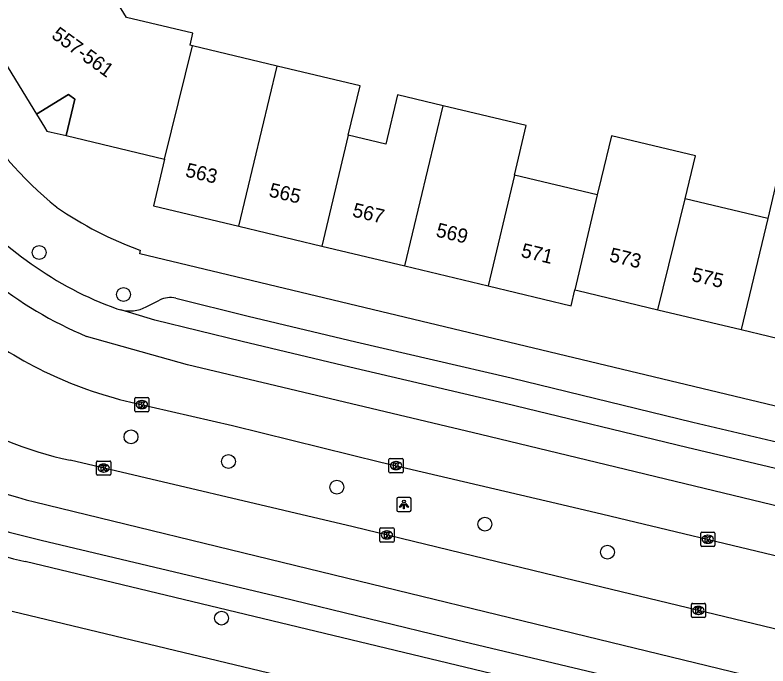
# Model space of a CAD drawing. Extents: x 157767 to 159171, y 387842 to 389425.
# Drawn here: x 158641.5 to 158694.5, y 388136.2 to 388182 of the extents above; entities that cross this region are included whole.
import ezdxf

# ---------------------------------------------------------------- set-up
doc = ezdxf.new("R2010")
doc.units = 0
for name, color, linetype in [('IMGEO_Boom', 7, 'Continuous'), ('IMGEO_Kolk', 7, 'Continuous'), ('IMGEO_Lichtpunt', 7, 'Continuous'), ('IMGEO_Pand', 7, 'Continuous'), ('IMGEO_Pand_nummerreeks', 7, 'Continuous'), ('IMGEO_Pand_overbouw', 7, 'Continuous'), ('IMGEO_Rijbaan_lokaal_gesloten', 7, 'Continuous'), ('IMGEO_Voetpad_open', 7, 'Continuous')]:
    doc.layers.add(name, color=color, linetype=linetype)

msp = doc.modelspace()

# ---------------------------------------------------------------- linework, layer by layer
at = {"layer": 'IMGEO_Boom'}
for centre in [(158643.244, 388165.3), (158649.176, 388162.346), (158649.706, 388152.323), (158656.563, 388150.59), (158664.196, 388148.781), (158674.622, 388146.175), (158683.245, 388144.202), (158656.082, 388139.564)]:
    msp.add_circle(centre, 0.489, dxfattribs=at)
at = {"layer": 'IMGEO_Kolk'}
for p, q in [((158649.966, 388154.165), (158649.966, 388155.017)), ((158650.041, 388155.091), (158650.893, 388155.091)), ((158650.454, 388154.871), (158650.479, 388154.871)), ((158650.967, 388155.017), (158650.967, 388154.165)), ((158650.477, 388154.311), (158650.452, 388154.311)), ((158650.893, 388154.091), (158650.041, 388154.091)), ((158647.282, 388149.695), (158647.282, 388150.547)), ((158647.357, 388150.621), (158648.209, 388150.621)), ((158648.283, 388150.547), (158648.283, 388149.695)), ((158667.864, 388149.871), (158667.864, 388150.723)), ((158667.939, 388150.797), (158668.791, 388150.797)), ((158668.352, 388150.577), (158668.377, 388150.577)), ((158668.865, 388150.723), (158668.865, 388149.871)), ((158647.77, 388150.401), (158647.795, 388150.401)), ((158668.375, 388150.017), (158668.35, 388150.017)), ((158648.209, 388149.621), (158647.357, 388149.621)), ((158647.793, 388149.841), (158647.768, 388149.841)), ((158668.791, 388149.797), (158667.939, 388149.797)), ((158667.222, 388144.989), (158667.222, 388145.841)), ((158667.297, 388145.915), (158668.149, 388145.915)), ((158667.71, 388145.695), (158667.735, 388145.695)), ((158668.223, 388145.841), (158668.223, 388144.989)), ((158667.733, 388145.135), (158667.708, 388145.135)), ((158689.812, 388144.688), (158689.812, 388145.54)), ((158689.887, 388145.614), (158690.739, 388145.614)), ((158690.3, 388145.394), (158690.325, 388145.394)), ((158690.813, 388145.54), (158690.813, 388144.688)), ((158668.149, 388144.915), (158667.297, 388144.915)), ((158690.739, 388144.614), (158689.887, 388144.614)), ((158690.323, 388144.834), (158690.298, 388144.834)), ((158689.155, 388139.676), (158689.155, 388140.528)), ((158689.23, 388140.602), (158690.082, 388140.602)), ((158689.643, 388140.382), (158689.668, 388140.382)), ((158690.156, 388140.528), (158690.156, 388139.676)), ((158689.666, 388139.822), (158689.641, 388139.822)), ((158690.082, 388139.602), (158689.23, 388139.602))]:
    msp.add_line(p, q, dxfattribs=at)
for points in [[(158649.966, 388154.165), (158649.966, 388155.017)], [(158650.041, 388155.091), (158650.893, 388155.091)], [(158650.287, 388154.791), (158650.41, 388154.791), (158650.41, 388154.64), (158650.54, 388154.791), (158650.704, 388154.791), (158650.558, 388154.64), (158650.711, 388154.391), (158650.559, 388154.391), (158650.474, 388154.555), (158650.41, 388154.488), (158650.41, 388154.391), (158650.287, 388154.391), (158650.287, 388154.791)], [(158650.967, 388155.017), (158650.967, 388154.165)], [(158650.893, 388154.091), (158650.041, 388154.091)], [(158647.282, 388149.695), (158647.282, 388150.547)], [(158647.357, 388150.621), (158648.209, 388150.621)], [(158648.283, 388150.547), (158648.283, 388149.695)], [(158667.864, 388149.871), (158667.864, 388150.723)], [(158667.939, 388150.797), (158668.791, 388150.797)], [(158668.185, 388150.497), (158668.308, 388150.497), (158668.308, 388150.346), (158668.438, 388150.497), (158668.602, 388150.497), (158668.456, 388150.346), (158668.609, 388150.097), (158668.457, 388150.097), (158668.372, 388150.261), (158668.308, 388150.194), (158668.308, 388150.097), (158668.185, 388150.097), (158668.185, 388150.497)], [(158668.865, 388150.723), (158668.865, 388149.871)], [(158647.603, 388150.321), (158647.726, 388150.321), (158647.726, 388150.17), (158647.856, 388150.321), (158648.02, 388150.321), (158647.874, 388150.17), (158648.027, 388149.921), (158647.875, 388149.921), (158647.79, 388150.085), (158647.726, 388150.018), (158647.726, 388149.921), (158647.603, 388149.921), (158647.603, 388150.321)], [(158648.209, 388149.621), (158647.357, 388149.621)], [(158668.791, 388149.797), (158667.939, 388149.797)], [(158667.222, 388144.989), (158667.222, 388145.841)], [(158667.297, 388145.915), (158668.149, 388145.915)], [(158668.223, 388145.841), (158668.223, 388144.989)], [(158667.543, 388145.615), (158667.666, 388145.615), (158667.666, 388145.464), (158667.796, 388145.615), (158667.96, 388145.615), (158667.814, 388145.464), (158667.967, 388145.215), (158667.815, 388145.215), (158667.73, 388145.379), (158667.666, 388145.312), (158667.666, 388145.215), (158667.543, 388145.215), (158667.543, 388145.615)], [(158689.812, 388144.688), (158689.812, 388145.54)], [(158689.887, 388145.614), (158690.739, 388145.614)], [(158690.133, 388145.314), (158690.256, 388145.314), (158690.256, 388145.163), (158690.386, 388145.314), (158690.55, 388145.314), (158690.404, 388145.163), (158690.557, 388144.914), (158690.405, 388144.914), (158690.32, 388145.078), (158690.256, 388145.011), (158690.256, 388144.914), (158690.133, 388144.914), (158690.133, 388145.314)], [(158690.813, 388145.54), (158690.813, 388144.688)], [(158668.149, 388144.915), (158667.297, 388144.915)], [(158690.739, 388144.614), (158689.887, 388144.614)], [(158689.155, 388139.676), (158689.155, 388140.528)], [(158689.23, 388140.602), (158690.082, 388140.602)], [(158690.156, 388140.528), (158690.156, 388139.676)], [(158689.476, 388140.302), (158689.599, 388140.302), (158689.599, 388140.151), (158689.729, 388140.302), (158689.893, 388140.302), (158689.747, 388140.151), (158689.9, 388139.902), (158689.748, 388139.902), (158689.663, 388140.066), (158689.599, 388139.999), (158689.599, 388139.902), (158689.476, 388139.902), (158689.476, 388140.302)], [(158690.082, 388139.602), (158689.23, 388139.602)]]:
    msp.add_lwpolyline(points, dxfattribs=at)
for centre, start, end in [((158650.043, 388155.015), 91.552, 178.448), ((158650.043, 388155.015), 91.552, 178.448), ((158650.891, 388155.015), 1.552, 88.448), ((158650.891, 388155.015), 1.552, 88.448), ((158650.043, 388154.167), 181.552, 268.448), ((158650.043, 388154.167), 181.552, 268.448), ((158650.891, 388154.167), 271.552, 358.448), ((158650.891, 388154.167), 271.552, 358.448), ((158647.359, 388150.545), 91.552, 178.448), ((158647.359, 388150.545), 91.552, 178.448), ((158648.207, 388150.545), 1.552, 88.448), ((158648.207, 388150.545), 1.552, 88.448), ((158667.941, 388150.721), 91.552, 178.448), ((158667.941, 388150.721), 91.552, 178.448), ((158668.789, 388150.721), 1.552, 88.448), ((158668.789, 388150.721), 1.552, 88.448), ((158647.359, 388149.697), 181.552, 268.448), ((158647.359, 388149.697), 181.552, 268.448), ((158648.207, 388149.697), 271.552, 358.448), ((158648.207, 388149.697), 271.552, 358.448), ((158667.941, 388149.873), 181.552, 268.448), ((158667.941, 388149.873), 181.552, 268.448), ((158668.789, 388149.873), 271.552, 358.448), ((158668.789, 388149.873), 271.552, 358.448), ((158667.299, 388145.839), 91.552, 178.448), ((158667.299, 388145.839), 91.552, 178.448), ((158668.147, 388145.839), 1.552, 88.448), ((158668.147, 388145.839), 1.552, 88.448), ((158689.889, 388145.538), 91.552, 178.448), ((158689.889, 388145.538), 91.552, 178.448), ((158690.737, 388145.538), 1.552, 88.448), ((158690.737, 388145.538), 1.552, 88.448), ((158667.299, 388144.991), 181.552, 268.448), ((158667.299, 388144.991), 181.552, 268.448), ((158668.147, 388144.991), 271.552, 358.448), ((158668.147, 388144.991), 271.552, 358.448), ((158689.889, 388144.69), 181.552, 268.448), ((158689.889, 388144.69), 181.552, 268.448), ((158690.737, 388144.69), 271.552, 358.448), ((158690.737, 388144.69), 271.552, 358.448), ((158689.232, 388140.526), 91.552, 178.448), ((158689.232, 388140.526), 91.552, 178.448), ((158690.08, 388140.526), 1.552, 88.448), ((158690.08, 388140.526), 1.552, 88.448), ((158689.232, 388139.678), 181.552, 268.448), ((158689.232, 388139.678), 181.552, 268.448), ((158690.08, 388139.678), 271.552, 358.448), ((158690.08, 388139.678), 271.552, 358.448)]:
    msp.add_arc(centre, 0.0765, start, end, dxfattribs=at)
for centre, major_axis, ratio, start_param, end_param in [((158650.453, 388154.591), (-0.387, 0.002), 0.722429, 4.712389, 7.853982), ((158650.478, 388154.591), (-0.39, 0.002), 0.717154, 1.570796, 4.712389), ((158668.351, 388150.297), (-0.387, 0.002), 0.722429, 4.712389, 7.853982), ((158668.376, 388150.297), (-0.39, 0.002), 0.717154, 1.570796, 4.712389), ((158647.769, 388150.121), (-0.387, 0.002), 0.722429, 4.712389, 7.853982), ((158647.794, 388150.121), (-0.39, 0.002), 0.717154, 1.570796, 4.712389), ((158667.709, 388145.415), (-0.387, 0.002), 0.722429, 4.712389, 7.853982), ((158667.734, 388145.415), (-0.39, 0.002), 0.717154, 1.570796, 4.712389), ((158690.299, 388145.114), (-0.387, 0.002), 0.722429, 4.712389, 7.853982), ((158690.324, 388145.114), (-0.39, 0.002), 0.717154, 1.570796, 4.712389), ((158689.642, 388140.102), (-0.387, 0.002), 0.722429, 4.712389, 7.853982), ((158689.667, 388140.102), (-0.39, 0.002), 0.717154, 1.570796, 4.712389)]:
    msp.add_ellipse(centre, major_axis=major_axis, ratio=ratio, start_param=start_param, end_param=end_param, dxfattribs=at)
at = {"layer": 'IMGEO_Lichtpunt'}
for p, q in [((158668.423, 388147.968), (158668.423, 388147.161)), ((158668.423, 388147.968), (158668.423, 388147.161)), ((158669.325, 388148.063), (158668.517, 388148.063)), ((158669.325, 388148.063), (158668.517, 388148.063)), ((158669.419, 388147.161), (158669.419, 388147.968)), ((158669.419, 388147.161), (158669.419, 388147.968)), ((158668.517, 388147.067), (158669.325, 388147.067)), ((158668.517, 388147.067), (158669.325, 388147.067))]:
    msp.add_line(p, q, dxfattribs=at)
for points in [[(158668.797, 388147.632), (158668.836, 388147.604), (158668.648, 388147.342), (158668.61, 388147.369), (158668.797, 388147.632)], [(158668.899, 388147.584), (158668.946, 388147.584), (158668.946, 388147.262), (158668.899, 388147.262), (158668.899, 388147.584)], [(158669.009, 388147.604), (158669.047, 388147.631), (158669.234, 388147.369), (158669.195, 388147.341), (158669.009, 388147.604)]]:
    msp.add_lwpolyline(points, dxfattribs=at)
msp.add_circle((158668.922, 388147.766), 0.0994, dxfattribs=at)
for centre, start, end in [((158668.517, 388147.968), 90, 180), ((158668.517, 388147.968), 90, 180), ((158669.325, 388147.968), 0, 90), ((158669.325, 388147.968), 0, 90), ((158668.517, 388147.161), 180, 270), ((158668.517, 388147.161), 180, 270), ((158669.325, 388147.161), 270, 0), ((158669.325, 388147.161), 270, 360)]:
    msp.add_arc(centre, 0.0946, start, end, dxfattribs=at)
at = {"layer": 'IMGEO_Pand'}
for points in [[(158654.026, 388179.853), (158653.869, 388179.891), (158654.069, 388180.729), (158649.399, 388181.847), (158647.073, 388185.635)], [(158639.217, 388180.813), (158639.28, 388180.711), (158639.493, 388180.842), (158643.052, 388175.044), (158645.303, 388176.425), (158645.761, 388176.093), (158645.146, 388173.524), (158652.073, 388171.866)], [(158652.073, 388171.866), (158654.026, 388179.853)], [(158659.988, 388178.427), (158654.026, 388179.853)], [(158657.29, 388167.155), (158659.988, 388178.427)], [(158665.004, 388173.549), (158665.837, 388177.027), (158659.988, 388178.427)], [(158671.687, 388175.628), (158668.469, 388176.398), (158667.637, 388172.919), (158665.004, 388173.549)], [(158668.989, 388164.356), (158671.687, 388175.628)], [(158676.704, 388170.749), (158677.536, 388174.228), (158671.687, 388175.628)], [(158665.004, 388173.549), (158663.139, 388165.756)], [(158688.717, 388169.087), (158689.436, 388172.093), (158683.525, 388173.507), (158682.806, 388170.501), (158682.532, 388169.354)], [(158701.192, 388169.7), (158701.64, 388171.572), (158695.79, 388172.971), (158695.127, 388170.2), (158694.528, 388167.696)], [(158652.073, 388171.866), (158651.29, 388168.591), (158657.29, 388167.155)], [(158676.704, 388170.749), (158674.839, 388162.956)], [(158682.532, 388169.354), (158676.704, 388170.749)], [(158682.532, 388169.354), (158680.952, 388162.669)], [(158686.804, 388161.269), (158688.717, 388169.087)], [(158694.528, 388167.696), (158688.717, 388169.087)], [(158694.528, 388167.696), (158692.655, 388159.869)], [(158657.29, 388167.155), (158663.139, 388165.756)], [(158663.139, 388165.756), (158668.989, 388164.356)], [(158668.989, 388164.356), (158674.839, 388162.956)], [(158674.839, 388162.956), (158680.689, 388161.556), (158680.952, 388162.669)], [(158680.952, 388162.669), (158681.174, 388162.616), (158686.804, 388161.269)], [(158686.804, 388161.269), (158692.655, 388159.869)], [(158692.655, 388159.869), (158698.505, 388158.469)]]:
    msp.add_lwpolyline(points, dxfattribs=at)
at = {"layer": 'IMGEO_Pand_overbouw'}
msp.add_lwpolyline([(158643.052, 388175.044), (158643.617, 388174.123), (158643.784, 388173.85), (158644.096, 388173.775), (158645.146, 388173.524), (158645.761, 388176.093), (158645.303, 388176.425)], close=True, dxfattribs=at)
at = {"layer": 'IMGEO_Rijbaan_lokaal_gesloten'}
for points in [[(158648.712, 388161.339), (158648.979, 388161.259)], [(158702.108, 388148.433), (158688.836, 388151.561), (158676.043, 388154.679), (158665.119, 388157.216), (158657.523, 388159.03), (158651.386, 388160.545), (158648.979, 388161.259)], [(158704.354, 388145.125), (158697.539, 388146.885), (158674.306, 388152.48), (158653.673, 388157.402), (158646.582, 388159.393)], [(158649.695, 388154.768), (158656.841, 388153.114), (158667.296, 388150.548), (158680.041, 388147.562), (158682.917, 388146.888), (158696.05, 388143.74), (158698.004, 388143.26), (158702.855, 388142.067)], [(158697.567, 388138.192), (158696.862, 388138.362), (158678.854, 388142.706), (158665.345, 388145.992), (158645.432, 388150.672)], [(158642.92, 388147.742), (158662.189, 388143.066), (158682.624, 388138.085), (158696.239, 388134.766)], [(158643.375, 388145.058), (158660.276, 388141.048), (158672.619, 388138.031), (158694.421, 388132.848), (158696.145, 388132.346)]]:
    msp.add_lwpolyline(points, dxfattribs=at)
for centre, radius, start, end in [((158657.821, 388186.041), 28.921, 215.8207, 247.1325), ((158656.507, 388184.205), 24.069, 219.0505, 234.9145), ((158657.039, 388184.543), 24.653, 234.3558, 250.2601), ((158656.169, 388182.727), 28.699, 231.063, 256.9623), ((158649.649, 388175.037), 28.112, 215.8085, 256.1508), ((158651.465, 388178.109), 28.093, 238.2947, 257.5987), ((158649.229, 388173.069), 28.617, 233.5361, 258.1952)]:
    msp.add_arc(centre, radius, start, end, dxfattribs=at)
at = {"layer": 'IMGEO_Voetpad_open'}
for points in [[(158715.951, 388149.492), (158650.337, 388165.203), (158650.367, 388165.452)], [(158652.855, 388162.078), (158657.957, 388160.819), (158665.541, 388159.008), (158676.469, 388156.47), (158689.265, 388153.351), (158703.629, 388149.966)], [(158650.769, 388161.468), (158651.712, 388161.947)], [(158693.074, 388131.323), (158642.265, 388143.54)], [(158691.944, 388127.877), (158641.347, 388140.021)]]:
    msp.add_lwpolyline(points, dxfattribs=at)
for centre, radius, start, end in [((158660.881, 388188.822), 26.124, 210.2142, 231.0882), ((158658.967, 388189.344), 25.393, 235.1913, 250.2032), ((158652.458, 388160.486), 1.641, 76.0158, 117.0605), ((158649.59, 388163.794), 2.608, 256.4448, 296.8745), ((158649.485, 388174.463), 31.755, 232.2585, 256.8578)]:
    msp.add_arc(centre, radius, start, end, dxfattribs=at)

# ---------------------------------------------------------------- texts
at = {"layer": 'IMGEO_Pand_nummerreeks'}
for s, rotation, p in [('557-561', 324.062, (158644.042, 388180.452)), ('563', 346.5425, (158653.477, 388170.659)), ('565', 346.5412, (158659.357, 388169.252)), ('567', 346.5412, (158665.236, 388167.845)), ('569', 346.5425, (158671.116, 388166.438)), ('571', 346.5412, (158677.105, 388165.005)), ('573', 346.5412, (158683.318, 388164.694)), ('575', 346.5422, (158689.112, 388163.308))]:
    msp.add_text(s, height=1, rotation=rotation, dxfattribs=at).set_placement(p)

doc.saveas('drawing.dxf')
